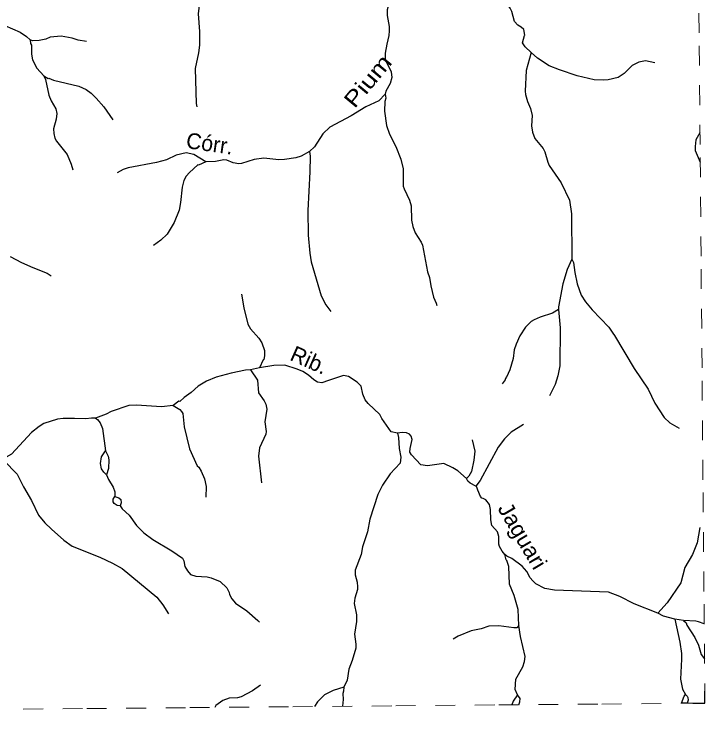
# Model space of a CAD drawing. Extents: x 346.5 to 372.4, y 7400.3 to 7428.2.
# Drawn here: x 368.874 to 372.367, y 7400.489 to 7404.049 of the extents above; entities that cross this region are included whole.
import ezdxf
from ezdxf.enums import TextEntityAlignment as Align

# ---------------------------------------------------------------- set-up
doc = ezdxf.new("R2010")
doc.units = 0
doc.header["$LTSCALE"] = 0.032
doc.linetypes.add('SHORT_DASHED', pattern=[2.7, 1.5, -1.2])
for name, color, linetype, lineweight in [('2', 7, 'Continuous', 25), ('53', 7, 'SHORT_DASHED', 13), ('63', 7, 'Continuous', 25), ('7', 7, 'Continuous', 25)]:
    doc.layers.add(name, color=color, linetype=linetype, lineweight=lineweight)
doc.layers.add('61', color=7, linetype='Continuous')

msp = doc.modelspace()

# ---------------------------------------------------------------- linework, layer by layer
at = {"layer": '2'}
for points in [[(369.337, 7401.8408), (369.3499, 7401.8135), (369.3526, 7401.7946), (369.3516, 7401.7503), (369.3416, 7401.718), (369.327, 7401.7321), (369.3165, 7401.7491), (369.3109, 7401.7757), (369.3163, 7401.8092)], [(369.3842, 7401.6091), (369.4039, 7401.6021), (369.4132, 7401.5937), (369.4147, 7401.5773), (369.4099, 7401.5624), (369.3952, 7401.5645), (369.3802, 7401.5735), (369.3742, 7401.583), (369.375, 7401.5962)], [(372.249, 7400.5634), (372.2626, 7400.5988), (372.2683, 7400.6084), (372.2776, 7400.5993), (372.2811, 7400.5921), (372.282, 7400.5791), (372.2771, 7400.5636)]]:
    msp.add_lwpolyline(points, close=True, dxfattribs=at)
at = {"layer": '53'}
for points in [[(372.3673, 7400.5644), (372.3624, 7401.1293), (372.3575, 7401.6942), (372.3526, 7402.2591), (372.3477, 7402.8241), (372.3427, 7403.389), (372.3378, 7403.9539), (372.3329, 7404.5188), (372.328, 7405.0838), (372.3231, 7405.6487), (372.3182, 7406.2136), (372.3133, 7406.7785), (372.3084, 7407.3434), (372.3035, 7407.9084), (372.2986, 7408.4733), (372.2937, 7409.0382), (372.2888, 7409.6031), (372.2839, 7410.168), (372.279, 7410.733), (372.2741, 7411.2979)], [(364.0311, 7400.4895), (364.5521, 7400.4943), (365.0732, 7400.4991), (365.5942, 7400.5039), (366.1152, 7400.5086), (366.6362, 7400.5134), (367.1572, 7400.5181), (367.6782, 7400.5228), (368.1992, 7400.5275), (368.7203, 7400.5322), (369.2413, 7400.5368), (369.7623, 7400.5415), (370.2833, 7400.5461), (370.8043, 7400.5507), (371.3253, 7400.5553), (371.8463, 7400.5598), (372.3673, 7400.5644)]]:
    msp.add_lwpolyline(points, dxfattribs=at)
at = {"layer": '63'}
msp.add_lwpolyline([(372.3057, 7400.5644), (372.3673, 7400.5644), (372.3673, 7400.6251)], dxfattribs=at)
at = {"layer": '7'}
msp.add_line((372.2591, 7400.9814), (372.2144, 7400.9897), dxfattribs=at)
for points in [[(370.8291, 7404.2736), (370.8279, 7404.2335), (370.8223, 7404.2152), (370.7936, 7404.1602), (370.7657, 7404.0893), (370.761, 7404.0702), (370.7602, 7404.0415), (370.7705, 7403.9857), (370.7713, 7403.9634), (370.7697, 7403.941), (370.7594, 7403.8964), (370.7498, 7403.8518), (370.7498, 7403.8199), (370.7809, 7403.7562), (370.7841, 7403.7275), (370.7761, 7403.6972), (370.7546, 7403.6589), (370.7502, 7403.6435)], [(371.4893, 7403.8552), (371.4575, 7403.8837), (371.4447, 7403.9036), (371.4543, 7403.941), (371.4567, 7403.9418), (371.4511, 7403.9705), (371.4384, 7403.9833), (371.4208, 7403.9928), (371.4049, 7404.0112), (371.3913, 7404.0622), (371.3826, 7404.0789), (371.3364, 7404.1435), (371.3252, 7404.1546), (371.3013, 7404.169), (371.2376, 7404.1833), (371.1738, 7404.2072), (371.1355, 7404.2176), (371.0845, 7404.2231), (370.9698, 7404.2216), (370.9156, 7404.2287), (370.8518, 7404.2534), (370.8291, 7404.2736)], [(369.829, 7404.1636), (369.819, 7404.1387), (369.811, 7404.1052), (369.8046, 7404.0494), (369.811, 7403.9602), (369.811, 7403.8916), (369.807, 7403.8534), (369.7903, 7403.7737), (369.7943, 7403.5968), (369.7983, 7403.58)], [(368.8183, 7403.999), (368.8264, 7403.991), (368.9041, 7403.957), (368.9368, 7403.9363), (368.9558, 7403.9181)], [(369.2396, 7403.91), (369.1974, 7403.9171), (369.1679, 7403.9275), (369.1129, 7403.937), (369.0571, 7403.9323), (369.0348, 7403.9227), (369.0013, 7403.9147), (368.967, 7403.9136), (368.9558, 7403.9181)], [(368.9558, 7403.9181), (368.9571, 7403.9002), (368.9613, 7403.8919), (368.9615, 7403.847), (368.967, 7403.8167), (368.9886, 7403.7761), (369.0242, 7403.7374)], [(371.4893, 7403.8552), (371.4631, 7403.7641), (371.4591, 7403.6589), (371.4599, 7403.6414), (371.4694, 7403.6063), (371.4854, 7403.5713), (371.4942, 7403.5362), (371.4902, 7403.4836), (371.4957, 7403.4517), (371.5069, 7403.4198), (371.5499, 7403.3688), (371.5579, 7403.3529), (371.5722, 7403.3003), (371.5802, 7403.2828), (371.6408, 7403.1951), (371.6822, 7403.1074), (371.6918, 7403.0389), (371.695, 7402.8101)], [(372.1134, 7403.8024), (372.0664, 7403.8119), (372.0329, 7403.8064), (371.9986, 7403.7888), (371.9596, 7403.749), (371.9293, 7403.729), (371.8783, 7403.7171), (371.8528, 7403.7147), (371.8066, 7403.7163), (371.7205, 7403.737), (371.6312, 7403.7673), (371.5802, 7403.788), (371.5204, 7403.8252), (371.4893, 7403.8552)], [(369.0242, 7403.7374), (369.0455, 7403.7223), (369.0499, 7403.7243), (369.073, 7403.7155), (369.2006, 7403.6836), (369.2388, 7403.6669), (369.2635, 7403.6493), (369.289, 7403.6239), (369.3273, 7403.5792), (369.3727, 7403.5147)], [(369.0242, 7403.7374), (369.0327, 7403.7188), (369.0499, 7403.6382), (369.0619, 7403.6095), (369.085, 7403.5705), (369.0906, 7403.5458), (369.0866, 7403.5171), (369.0738, 7403.4693), (369.0746, 7403.4445), (369.0802, 7403.4214), (369.089, 7403.4055), (369.1416, 7403.3386), (369.1623, 7403.2907), (369.1711, 7403.2613)], [(370.7502, 7403.6435), (370.7179, 7403.6103), (370.6526, 7403.5792), (370.5793, 7403.5346), (370.4709, 7403.4772), (370.4358, 7403.4437), (370.3931, 7403.3779), (370.3683, 7403.3545)], [(370.7502, 7403.6435), (370.7543, 7403.6235), (370.749, 7403.6063), (370.7466, 7403.5585), (370.757, 7403.4852), (370.7721, 7403.4422), (370.804, 7403.3784), (370.8303, 7403.3147), (370.8407, 7403.2668), (370.8422, 7403.1792), (370.8462, 7403.1648), (370.8741, 7403.1074), (370.8821, 7403.0788), (370.8837, 7403.007), (370.8901, 7402.9752), (370.9028, 7402.9433), (370.9331, 7402.8955), (370.9387, 7402.8795), (370.9642, 7402.7456), (370.9753, 7402.7169), (370.9817, 7402.6739), (370.9953, 7402.6165), (371.008, 7402.5862), (371.012, 7402.5759)], [(372.3422, 7403.4485), (372.3214, 7403.4135), (372.3174, 7403.38), (372.3182, 7403.3585), (372.3435, 7403.3008)], [(369.844, 7403.3022), (369.7823, 7403.3393), (369.7441, 7403.3465), (369.6931, 7403.3354), (369.6453, 7403.3122), (369.5942, 7403.2979), (369.4508, 7403.2708), (369.4253, 7403.2628), (369.3958, 7403.2469)], [(370.3683, 7403.3545), (370.3258, 7403.3298), (370.2987, 7403.3218), (370.2414, 7403.3138), (370.2127, 7403.3114), (370.1362, 7403.321), (370.0884, 7403.313), (370.0246, 7403.2931), (370.0103, 7403.2923), (369.9816, 7403.2963), (369.9497, 7403.3099), (369.9353, 7403.3114), (369.8923, 7403.3027), (369.844, 7403.3022)], [(370.3683, 7403.3545), (370.3718, 7403.3304), (370.3697, 7403.2509), (370.3593, 7403.0548), (370.3609, 7402.9305), (370.3689, 7402.8397), (370.376, 7402.7966), (370.4262, 7402.6245), (370.4502, 7402.5783), (370.4757, 7402.5456)], [(369.844, 7403.3022), (369.8069, 7403.285), (369.8038, 7403.2867), (369.7616, 7403.2485), (369.7449, 7403.2294), (369.7329, 7403.2079), (369.7233, 7403.1728), (369.7162, 7403.0963), (369.709, 7403.058), (369.6827, 7402.9943), (369.6476, 7402.9353), (369.6166, 7402.905), (369.5791, 7402.8787)], [(368.8547, 7402.8237), (368.9121, 7402.7934), (368.9694, 7402.7671), (369.0412, 7402.7392), (369.0611, 7402.7257)], [(371.695, 7402.8101), (371.6711, 7402.7568), (371.6496, 7402.6851), (371.6272, 7402.5688), (371.6272, 7402.5543)], [(371.695, 7402.8101), (371.703, 7402.7922), (371.7093, 7402.7424), (371.7213, 7402.6851), (371.7412, 7402.6277), (371.7627, 7402.5942), (371.797, 7402.5528), (371.8807, 7402.4659), (371.9022, 7402.4356), (371.9101, 7402.4228), (372.0098, 7402.2563), (372.0807, 7402.1527), (372.1142, 7402.081), (372.1604, 7402.0093), (372.1907, 7401.9822), (372.2377, 7401.9551)], [(370.0246, 7402.6333), (370.0357, 7402.5639), (370.0565, 7402.4802), (370.07, 7402.4579), (370.1114, 7402.4093), (370.1266, 7402.387), (370.1409, 7402.3479), (370.1409, 7402.3201), (370.137, 7402.3025), (370.1338, 7402.3009), (370.1155, 7402.2599)], [(371.6272, 7402.5543), (371.597, 7402.536), (371.534, 7402.5161), (371.5037, 7402.5033), (371.4886, 7402.4946), (371.4599, 7402.4651), (371.4312, 7402.4221), (371.4129, 7402.379), (371.4033, 7402.3503), (371.3969, 7402.3073), (371.381, 7402.2499), (371.3635, 7402.2125), (371.3603, 7402.2109), (371.3603, 7402.2061), (371.3571, 7402.2045), (371.3571, 7402.1997), (371.3419, 7402.179)], [(371.6272, 7402.5543), (371.636, 7402.4619), (371.6328, 7402.2707), (371.6241, 7402.2196), (371.6105, 7402.1758), (371.5818, 7402.1184)], [(370.8125, 7401.9298), (370.7801, 7401.9367), (370.7331, 7402.0029), (370.7227, 7402.0244), (370.6637, 7402.0802), (370.6494, 7402.0985), (370.6374, 7402.1272), (370.6287, 7402.1678), (370.608, 7402.187), (370.5649, 7402.2156), (370.5402, 7402.2212), (370.4645, 7402.1965), (370.431, 7402.1846), (370.4087, 7402.187), (370.3896, 7402.1989), (370.3625, 7402.2236), (370.3338, 7402.2411), (370.3051, 7402.2539), (370.2437, 7402.273), (370.1872, 7402.2714), (370.1155, 7402.2599), (370.0695, 7402.2493)], [(370.0695, 7402.2493), (370.0437, 7402.2475), (369.972, 7402.2332), (369.8955, 7402.2125), (369.8477, 7402.1925), (369.8054, 7402.1678), (369.7696, 7402.1352), (369.7337, 7402.1105), (369.7114, 7402.0905), (369.7068, 7402.0912), (369.679, 7402.0695)], [(370.0695, 7402.2493), (370.1044, 7402.1976), (370.1107, 7402.1328), (370.1393, 7402.0929), (370.1465, 7402.0762), (370.1521, 7402.0507), (370.1425, 7401.9869), (370.1489, 7401.9375), (370.1465, 7401.9248), (370.1154, 7401.8562), (370.1107, 7401.8132), (370.125, 7401.6785)], [(369.679, 7402.0695), (369.6198, 7402.0626), (369.4922, 7402.0714), (369.454, 7402.0698), (369.3647, 7402.0387), (369.3392, 7402.0252), (369.2855, 7402.0058)], [(369.679, 7402.0695), (369.7114, 7402.0491), (369.7209, 7402.0395), (369.7265, 7402.0284), (369.7337, 7401.9614), (369.7608, 7401.8499), (369.7998, 7401.7646), (369.8078, 7401.7582), (369.8206, 7401.7367), (369.8365, 7401.6984), (369.8461, 7401.6602), (369.8429, 7401.6052)], [(369.2855, 7402.0058), (369.2659, 7402.006), (369.2372, 7402.0013), (369.1798, 7402.0045), (369.1225, 7402.0045), (369.0938, 7402.0005), (369.0244, 7401.9782), (369.0005, 7401.9638), (368.9615, 7401.9335), (368.8602, 7401.8228), (368.8346, 7401.8088), (368.8015, 7401.806)], [(369.2855, 7402.0058), (369.2966, 7401.998), (369.3089, 7401.9822), (369.3209, 7401.9535), (369.337, 7401.8408)], [(371.4503, 7401.9734), (371.3882, 7401.9351), (371.3539, 7401.9009), (371.322, 7401.8594), (371.2312, 7401.6905), (371.2081, 7401.6615)], [(370.8125, 7401.9298), (370.8183, 7401.9072), (370.8215, 7401.8515), (370.8303, 7401.8076), (370.8263, 7401.7773), (370.7761, 7401.7247), (370.737, 7401.6674), (370.7131, 7401.6187), (370.6725, 7401.4944), (370.6613, 7401.4307), (370.6366, 7401.3542), (370.6287, 7401.3159), (370.5984, 7401.2362), (370.5992, 7401.2139), (370.6087, 7401.1756), (370.6111, 7401.1517), (370.6103, 7401.139), (370.5968, 7401.0944), (370.5936, 7401.0689), (370.6056, 7401.0115), (370.6048, 7400.9764), (370.5952, 7400.9127), (370.6024, 7400.8617), (370.6024, 7400.8417), (370.584, 7400.7804), (370.5665, 7400.7357), (370.5577, 7400.6799), (370.5415, 7400.6445)], [(371.1615, 7401.6997), (371.118, 7401.7383), (371.0925, 7401.7542), (371.0463, 7401.7765), (370.965, 7401.7638), (370.9307, 7401.7686), (370.8837, 7401.8204), (370.8757, 7401.8331), (370.8765, 7401.8515), (370.8877, 7401.8969), (370.8813, 7401.9144), (370.8733, 7401.924), (370.8582, 7401.9311), (370.8367, 7401.9327), (370.8125, 7401.9298)], [(371.1905, 7401.8953), (371.2033, 7401.8387), (371.1985, 7401.7925), (371.1865, 7401.7351), (371.1736, 7401.7117), (371.1615, 7401.6997)], [(368.8015, 7401.806), (368.8224, 7401.7905), (368.8889, 7401.7224), (368.9216, 7401.6586), (368.9622, 7401.5892), (368.9973, 7401.5151), (369.0292, 7401.4769), (369.0627, 7401.4434), (369.1256, 7401.3876), (369.1671, 7401.3589), (369.3073, 7401.3023), (369.3711, 7401.2729), (369.4205, 7401.2458), (369.595, 7401.0999), (369.6269, 7401.0617), (369.654, 7401.0155)], [(369.3416, 7401.718), (369.3512, 7401.6953), (369.3751, 7401.657), (369.3827, 7401.6323), (369.3842, 7401.6091)], [(371.2081, 7401.6615), (371.181, 7401.6761), (371.169, 7401.6866), (371.1615, 7401.6997)], [(371.356, 7401.3159), (371.3419, 7401.3326), (371.3284, 7401.3558), (371.3252, 7401.3685), (371.3244, 7401.4068), (371.3188, 7401.4299), (371.2901, 7401.4633), (371.2846, 7401.4912), (371.2838, 7401.5438), (371.2774, 7401.5693), (371.2591, 7401.5924), (371.2463, 7401.5996), (371.2399, 7401.6012), (371.232, 7401.61), (371.2184, 7401.6418), (371.2143, 7401.656), (371.2081, 7401.6615)], [(369.4099, 7401.5624), (369.4207, 7401.547), (369.4564, 7401.5143), (369.493, 7401.4625), (369.5297, 7401.4251), (369.5751, 7401.3916), (369.6715, 7401.335), (369.7249, 7401.2976), (369.7329, 7401.284), (369.7377, 7401.2561), (369.7504, 7401.233), (369.7664, 7401.2155), (369.7935, 7401.2059), (369.8509, 7401.2027), (369.87, 7401.1987), (369.9154, 7401.1796), (369.9497, 7401.147), (369.9624, 7401.1246), (369.964, 7401.1135), (369.9752, 7401.0912), (369.9943, 7401.0704), (370.0517, 7401.0306), (370.1071, 7400.9816), (370.1147, 7400.974)], [(372.3413, 7401.4522), (372.3278, 7401.3749), (372.3039, 7401.3159), (372.2664, 7401.2506), (372.2457, 7401.1725), (372.1771, 7401.0712), (372.1297, 7401.0197)], [(371.4264, 7400.9565), (371.4224, 7401.037), (371.4033, 7401.1087), (371.3786, 7401.1661), (371.3754, 7401.2553), (371.3659, 7401.2848), (371.3615, 7401.2883), (371.356, 7401.3159)], [(372.1297, 7401.0197), (372.009, 7401.0664), (371.9373, 7401.1031), (371.8799, 7401.1262), (371.6073, 7401.1358), (371.5579, 7401.1438), (371.5117, 7401.1677), (371.4965, 7401.182), (371.483, 7401.1979), (371.4663, 7401.2298), (371.4439, 7401.2577), (371.3906, 7401.296), (371.3662, 7401.3075), (371.356, 7401.3159)], [(372.2144, 7400.9897), (372.1575, 7401.0049), (372.1297, 7401.0197)], [(372.2144, 7400.9897), (372.2409, 7400.8728), (372.2481, 7400.8154), (372.2497, 7400.7867), (372.2433, 7400.6863), (372.2536, 7400.6353), (372.2683, 7400.6084)], [(371.4264, 7400.9565), (371.4164, 7400.9456), (371.4017, 7400.9445), (371.3252, 7400.9557), (371.2742, 7400.9533), (371.236, 7400.9397), (371.185, 7400.9294), (371.12, 7400.9023), (371.0949, 7400.8872)], [(371.4196, 7400.6066), (371.4081, 7400.6337), (371.4113, 7400.6847), (371.4463, 7400.7485), (371.4543, 7400.774), (371.4575, 7400.7995), (371.4352, 7400.9015), (371.4264, 7400.9565)], [(372.2591, 7400.9814), (372.2721, 7400.9704), (372.2763, 7400.9587), (372.3166, 7400.8967), (372.3349, 7400.8576), (372.3485, 7400.8106), (372.3653, 7400.7886)], [(372.3638, 7400.966), (372.3341, 7400.9756), (372.3214, 7400.9788), (372.2591, 7400.9814)], [(370.1194, 7400.6552), (370.0796, 7400.6257), (370.023, 7400.5955), (370.0039, 7400.5907), (369.9624, 7400.5891), (369.929, 7400.5771), (369.8948, 7400.5523), (369.8894, 7400.5426)], [(370.5415, 7400.6445), (370.4868, 7400.6289), (370.443, 7400.6058), (370.4079, 7400.5708), (370.3939, 7400.5471)], [(370.5415, 7400.6445), (370.5403, 7400.625), (370.5362, 7400.6126), (370.5386, 7400.5827), (370.5352, 7400.5483)], [(371.4196, 7400.6066), (371.3983, 7400.5745), (371.3911, 7400.5559)], [(371.4264, 7400.5562), (371.432, 7400.5713), (371.4331, 7400.5871), (371.4196, 7400.6066)]]:
    msp.add_lwpolyline(points, dxfattribs=at)

# ---------------------------------------------------------------- texts
at = {"layer": '61'}
for s, rotation, width, p in [('Pium', 50.375, 1.25, (370.6932, 7403.6849)), ('Jaguari', 300.595, 1.05, (371.4104, 7401.3901))]:
    msp.add_text(s, height=0.08, rotation=rotation, dxfattribs=dict(at, width=width)).set_placement(p, align=Align.CENTER)
for s, rotation, p in [('Córr.', 351.82, (369.8577, 7403.3548)), ('Rib.', 336.038, (370.3503, 7402.2626))]:
    msp.add_text(s, height=0.08, rotation=rotation, dxfattribs=at).set_placement(p, align=Align.CENTER)

doc.saveas('drawing.dxf')
